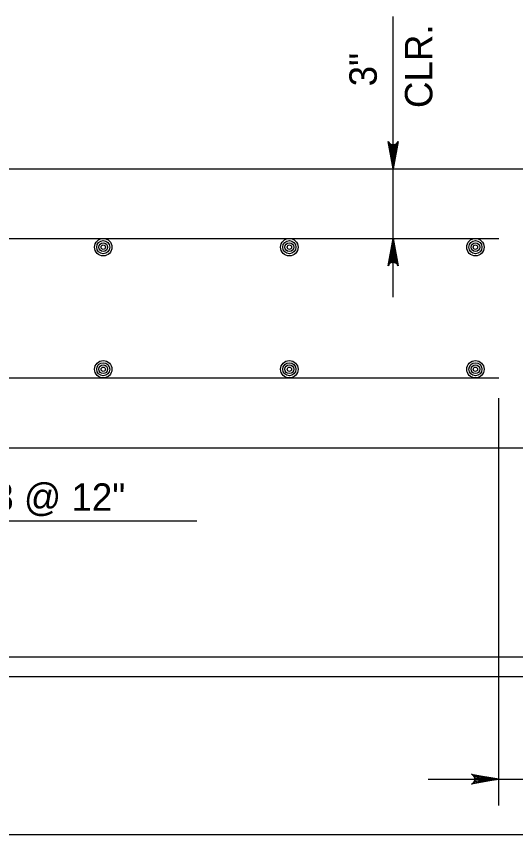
# Model space of a CAD drawing. Extents: x 636530 to 644067, y 294168 to 299122.
# Drawn here: x 643562.9 to 643617.4, y 296102.1 to 296191.5 of the extents above; entities that cross this region are included whole.
import ezdxf

# ---------------------------------------------------------------- set-up
doc = ezdxf.new("R2010")
doc.units = 0
doc.layers.add('1', color=7, linetype='Continuous')

msp = doc.modelspace()

# ---------------------------------------------------------------- linework, layer by layer
at = {"layer": '1'}
for p, q in [((643604.002, 296160.766), (643604.002, 296191.45)), ((643409.786, 296174.805), (643623.149, 296174.805)), ((643417.406, 296167.185), (643615.529, 296167.185)), ((643417.406, 296151.945), (643615.529, 296151.945)), ((643615.526, 296105.235), (643615.526, 296149.733)), ((643409.786, 296144.325), (643623.149, 296144.325)), ((643553.572, 296136.351), (643582.56, 296136.351)), ((643394.546, 296121.465), (643638.389, 296121.465)), ((643319.786, 296119.325), (643713.146, 296119.325)), ((643607.827, 296108.109), (643647.397, 296108.109)), ((643370.271, 296102.052), (643623.146, 296102.052))]:
    msp.add_line(p, q, dxfattribs=at)
for points in [[(643604.002, 296174.805), (643603.443, 296177.787), (643603.522, 296177.672), (643603.602, 296177.557), (643603.702, 296177.498), (643603.802, 296177.439), (643603.902, 296177.422), (643604.002, 296177.405), (643604.102, 296177.422), (643604.202, 296177.439), (643604.302, 296177.498), (643604.402, 296177.557), (643604.482, 296177.672), (643604.561, 296177.787), (643604.002, 296174.805), (643604.482, 296177.672), (643604.402, 296177.557), (643604.002, 296174.805), (643604.302, 296177.498), (643604.202, 296177.439), (643604.002, 296174.805), (643604.102, 296177.422), (643604.002, 296177.405), (643604.002, 296174.805), (643603.902, 296177.422), (643603.802, 296177.439), (643604.002, 296174.805), (643603.702, 296177.498), (643603.602, 296177.557), (643604.002, 296174.805), (643603.522, 296177.672)], [(643604.002, 296167.185), (643604.561, 296164.202), (643604.482, 296164.317), (643604.402, 296164.432), (643604.302, 296164.491), (643604.202, 296164.55), (643604.102, 296164.567), (643604.002, 296164.585), (643603.902, 296164.567), (643603.802, 296164.55), (643603.702, 296164.491), (643603.602, 296164.432), (643603.522, 296164.317), (643603.443, 296164.202), (643604.002, 296167.185), (643603.522, 296164.317), (643603.602, 296164.432), (643604.002, 296167.185), (643603.702, 296164.491), (643603.802, 296164.55), (643604.002, 296167.185), (643603.902, 296164.567), (643604.002, 296164.585), (643604.002, 296167.185), (643604.102, 296164.567), (643604.202, 296164.55), (643604.002, 296167.185), (643604.302, 296164.491), (643604.402, 296164.432), (643604.002, 296167.185), (643604.482, 296164.317)], [(643615.526, 296108.109), (643612.543, 296107.55), (643612.658, 296107.629), (643612.773, 296107.709), (643612.832, 296107.809), (643612.892, 296107.909), (643612.909, 296108.009), (643612.926, 296108.109), (643612.909, 296108.209), (643612.892, 296108.309), (643612.832, 296108.409), (643612.773, 296108.509), (643612.658, 296108.589), (643612.543, 296108.668), (643615.526, 296108.109), (643612.658, 296108.589), (643612.773, 296108.509), (643615.526, 296108.109), (643612.832, 296108.409), (643612.892, 296108.309), (643615.526, 296108.109), (643612.909, 296108.209), (643612.926, 296108.109), (643615.526, 296108.109), (643612.909, 296108.009), (643612.892, 296107.909), (643615.526, 296108.109), (643612.832, 296107.809), (643612.773, 296107.709), (643615.526, 296108.109), (643612.658, 296107.629)]]:
    msp.add_lwpolyline(points, dxfattribs=at)
for centre, radius in [((643572.347, 296166.234), 0.952), ((643572.347, 296166.234), 0.714), ((643572.347, 296166.234), 0.476), ((643592.667, 296166.234), 0.952), ((643592.667, 296166.234), 0.714), ((643592.667, 296166.234), 0.476), ((643612.987, 296166.234), 0.952), ((643612.987, 296166.234), 0.714), ((643612.987, 296166.234), 0.476), ((643572.347, 296166.234), 0.238), ((643592.667, 296166.234), 0.238), ((643612.987, 296166.234), 0.238), ((643572.347, 296152.895), 0.952), ((643572.347, 296152.895), 0.714), ((643572.347, 296152.895), 0.476), ((643592.667, 296152.895), 0.952), ((643592.667, 296152.895), 0.714), ((643592.667, 296152.895), 0.476), ((643612.987, 296152.895), 0.952), ((643612.987, 296152.895), 0.714), ((643612.987, 296152.895), 0.476), ((643572.347, 296152.895), 0.238), ((643592.667, 296152.895), 0.238), ((643612.987, 296152.895), 0.238)]:
    msp.add_circle(centre, radius, dxfattribs=at)

# ---------------------------------------------------------------- texts
for s, p in [('CLR.', (643608.288, 296181.43)), ('3"', (643602.216, 296183.804))]:
    msp.add_text(s, height=3, rotation=90, dxfattribs=at).set_placement(p)
msp.add_text('#8 @ 12"', height=3, dxfattribs=at).set_placement((643558.106, 296137.43))

doc.saveas('drawing.dxf')
